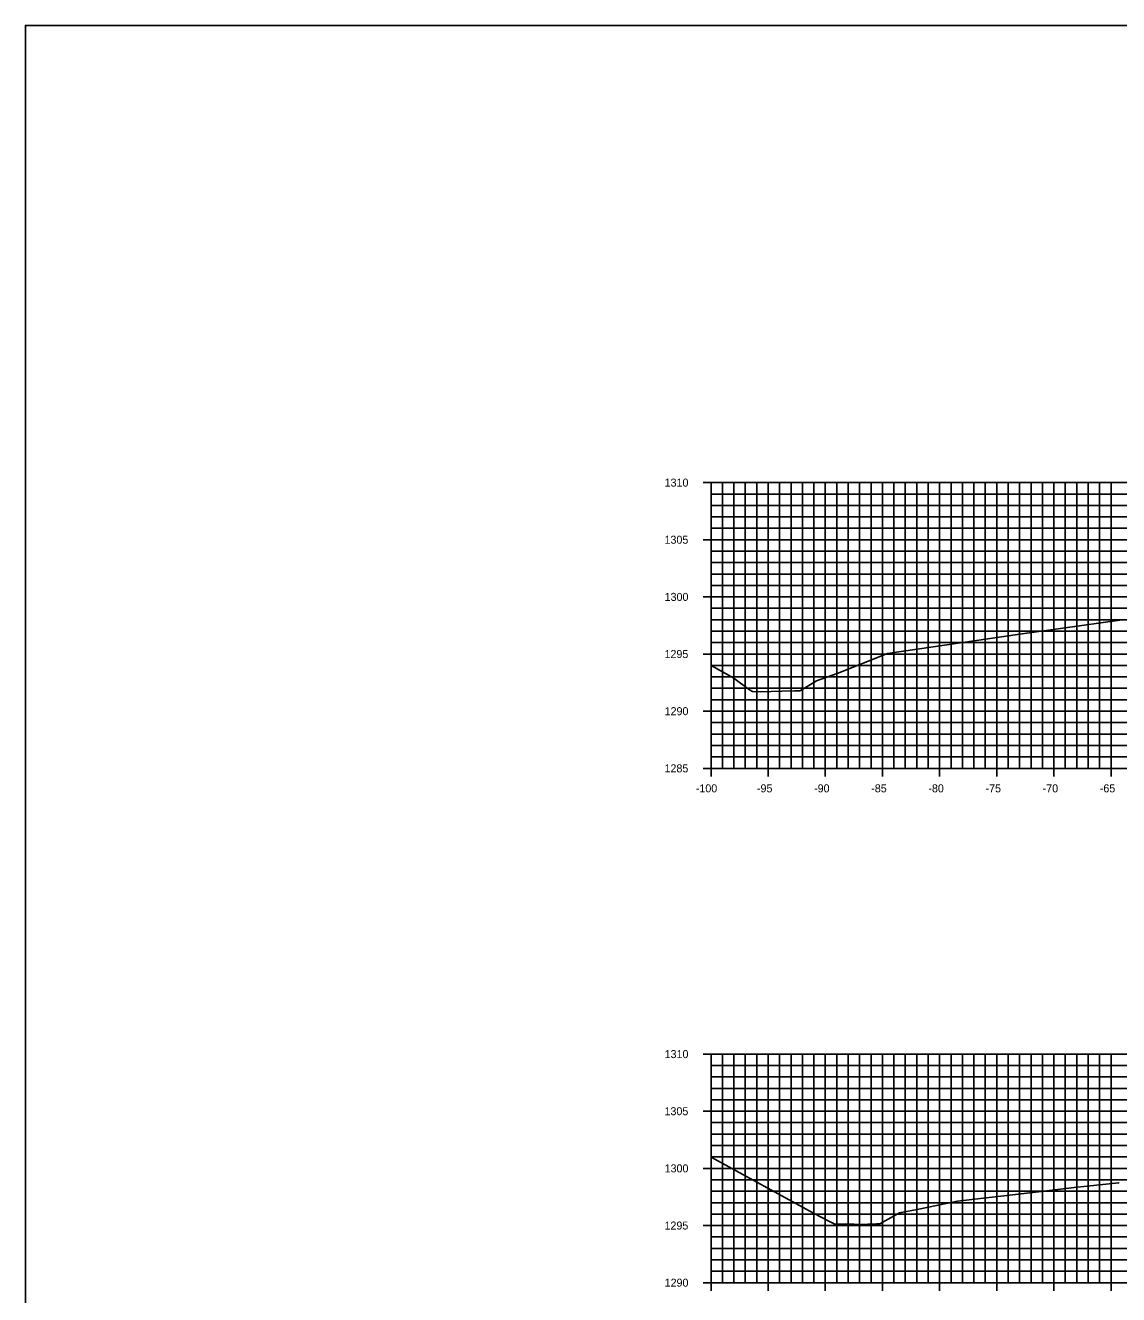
# Model space of a CAD drawing. Extents: x 674939 to 678919, y 750652 to 765176.
# Drawn here: x 678578.5 to 678674.2, y 754481.5 to 754592.6 of the extents above; entities that cross this region are included whole.
import ezdxf

# ---------------------------------------------------------------- set-up
doc = ezdxf.new("R2010")
doc.units = 0
for name, color, linetype in [('R_Axis', 7, 'Continuous'), ('R_Axis Annot', 7, 'Continuous'), ('R_Exist Surface', 7, 'Continuous'), ('R_Grid', 7, 'Continuous'), ('R_No Plot', 7, 'Continuous')]:
    doc.layers.add(name, color=color, linetype=linetype)

msp = doc.modelspace()

# ---------------------------------------------------------------- linework, layer by layer
at = {"layer": 'R_Axis'}
for p, q in [((678637.83, 754552.55), (678639.23, 754552.55)), ((678638.53, 754527.55), (678638.53, 754552.55)), ((678638.53, 754551.55), (678638.88, 754551.55)), ((678638.53, 754550.55), (678638.88, 754550.55)), ((678638.53, 754549.55), (678638.88, 754549.55)), ((678638.53, 754548.55), (678638.88, 754548.55)), ((678637.83, 754547.55), (678639.23, 754547.55)), ((678638.53, 754546.55), (678638.88, 754546.55)), ((678638.53, 754545.55), (678638.88, 754545.55)), ((678638.53, 754544.55), (678638.88, 754544.55)), ((678638.53, 754543.55), (678638.88, 754543.55)), ((678637.83, 754542.55), (678639.23, 754542.55)), ((678638.53, 754541.55), (678638.88, 754541.55)), ((678638.53, 754540.55), (678638.88, 754540.55)), ((678638.53, 754539.55), (678638.88, 754539.55)), ((678638.53, 754538.55), (678638.88, 754538.55)), ((678637.83, 754537.55), (678639.23, 754537.55)), ((678638.53, 754536.55), (678638.88, 754536.55)), ((678638.53, 754535.55), (678638.88, 754535.55)), ((678638.53, 754534.55), (678638.88, 754534.55)), ((678638.53, 754533.55), (678638.88, 754533.55)), ((678637.83, 754532.55), (678639.23, 754532.55)), ((678638.53, 754531.55), (678638.88, 754531.55)), ((678638.53, 754530.55), (678638.88, 754530.55)), ((678638.53, 754529.55), (678638.88, 754529.55)), ((678638.53, 754528.55), (678638.88, 754528.55)), ((678638.53, 754526.85), (678638.53, 754528.25)), ((678643.53, 754526.85), (678643.53, 754528.25)), ((678648.53, 754526.85), (678648.53, 754528.25)), ((678653.53, 754526.85), (678653.53, 754528.25)), ((678658.53, 754526.85), (678658.53, 754528.25)), ((678663.53, 754526.85), (678663.53, 754528.25)), ((678668.53, 754526.85), (678668.53, 754528.25)), ((678673.53, 754526.85), (678673.53, 754528.25)), ((678637.83, 754527.55), (678639.23, 754527.55)), ((678638.53, 754527.55), (678838.53, 754527.55)), ((678637.83, 754502.55), (678639.23, 754502.55)), ((678638.53, 754482.55), (678638.53, 754502.55)), ((678638.53, 754501.55), (678638.88, 754501.55)), ((678638.53, 754500.55), (678638.88, 754500.55)), ((678638.53, 754499.55), (678638.88, 754499.55)), ((678638.53, 754498.55), (678638.88, 754498.55)), ((678637.83, 754497.55), (678639.23, 754497.55)), ((678638.53, 754496.55), (678638.88, 754496.55)), ((678638.53, 754495.55), (678638.88, 754495.55)), ((678638.53, 754494.55), (678638.88, 754494.55)), ((678638.53, 754493.55), (678638.88, 754493.55)), ((678637.83, 754492.55), (678639.23, 754492.55)), ((678638.53, 754491.55), (678638.88, 754491.55)), ((678638.53, 754490.55), (678638.88, 754490.55)), ((678638.53, 754489.55), (678638.88, 754489.55)), ((678638.53, 754488.55), (678638.88, 754488.55)), ((678637.83, 754487.55), (678639.23, 754487.55)), ((678638.53, 754486.55), (678638.88, 754486.55)), ((678638.53, 754485.55), (678638.88, 754485.55)), ((678638.53, 754484.55), (678638.88, 754484.55)), ((678638.53, 754483.55), (678638.88, 754483.55)), ((678638.53, 754481.85), (678638.53, 754483.25)), ((678643.53, 754481.85), (678643.53, 754483.25)), ((678648.53, 754481.85), (678648.53, 754483.25)), ((678653.53, 754481.85), (678653.53, 754483.25)), ((678658.53, 754481.85), (678658.53, 754483.25)), ((678663.53, 754481.85), (678663.53, 754483.25)), ((678668.53, 754481.85), (678668.53, 754483.25)), ((678673.53, 754481.85), (678673.53, 754483.25)), ((678637.83, 754482.55), (678639.23, 754482.55)), ((678638.53, 754482.55), (678838.53, 754482.55))]:
    msp.add_line(p, q, dxfattribs=at)
at = {"layer": 'R_Exist Surface'}
for points in [[(678638.53, 754536.55), (678640.52, 754535.43), (678641.9, 754534.43), (678642.16, 754534.27), (678642.85, 754534.24), (678644.72, 754534.31), (678645.82, 754534.32), (678646.29, 754534.33), (678646.57, 754534.49), (678647.75, 754535.2), (678649.58, 754535.85), (678653.98, 754537.6), (678665.56, 754539.3), (678670.76, 754540.03), (678672.84, 754540.31), (678674.3, 754540.51)], [(678638.53, 754493.53), (678647.5, 754488.62), (678648.9, 754487.9), (678649.31, 754487.69), (678651.05, 754487.66), (678651.48, 754487.65), (678653.02, 754487.69), (678653.29, 754487.7), (678654.77, 754488.52), (678655.01, 754488.65), (678656.58, 754488.96), (678660.09, 754489.67), (678667.19, 754490.51), (678670.3, 754490.88), (678671.45, 754491), (678674.18, 754491.28), (678674.25, 754491.27)]]:
    msp.add_lwpolyline(points, dxfattribs=at)
at = {"layer": 'R_Grid'}
for p, q in [((678638.53, 754552.55), (678838.53, 754552.55)), ((678638.53, 754527.55), (678638.53, 754552.55)), ((678638.53, 754551.55), (678838.53, 754551.55)), ((678639.53, 754527.55), (678639.53, 754552.55)), ((678640.53, 754527.55), (678640.53, 754552.55)), ((678641.53, 754527.55), (678641.53, 754552.55)), ((678642.53, 754527.55), (678642.53, 754552.55)), ((678643.53, 754527.55), (678643.53, 754552.55)), ((678644.53, 754527.55), (678644.53, 754552.55)), ((678645.53, 754527.55), (678645.53, 754552.55)), ((678646.53, 754527.55), (678646.53, 754552.55)), ((678647.53, 754527.55), (678647.53, 754552.55)), ((678648.53, 754527.55), (678648.53, 754552.55)), ((678649.53, 754527.55), (678649.53, 754552.55)), ((678650.53, 754527.55), (678650.53, 754552.55)), ((678651.53, 754527.55), (678651.53, 754552.55)), ((678652.53, 754527.55), (678652.53, 754552.55)), ((678653.53, 754527.55), (678653.53, 754552.55)), ((678654.53, 754527.55), (678654.53, 754552.55)), ((678655.53, 754527.55), (678655.53, 754552.55)), ((678656.53, 754527.55), (678656.53, 754552.55)), ((678657.53, 754527.55), (678657.53, 754552.55)), ((678658.53, 754527.55), (678658.53, 754552.55)), ((678659.53, 754527.55), (678659.53, 754552.55)), ((678660.53, 754527.55), (678660.53, 754552.55)), ((678661.53, 754527.55), (678661.53, 754552.55)), ((678662.53, 754527.55), (678662.53, 754552.55)), ((678663.53, 754527.55), (678663.53, 754552.55)), ((678664.53, 754527.55), (678664.53, 754552.55)), ((678665.53, 754527.55), (678665.53, 754552.55)), ((678666.53, 754527.55), (678666.53, 754552.55)), ((678667.53, 754527.55), (678667.53, 754552.55)), ((678668.53, 754527.55), (678668.53, 754552.55)), ((678669.53, 754527.55), (678669.53, 754552.55)), ((678670.53, 754527.55), (678670.53, 754552.55)), ((678671.53, 754527.55), (678671.53, 754552.55)), ((678672.53, 754527.55), (678672.53, 754552.55)), ((678673.53, 754527.55), (678673.53, 754552.55)), ((678638.53, 754550.55), (678838.53, 754550.55)), ((678638.53, 754549.55), (678838.53, 754549.55)), ((678638.53, 754548.55), (678838.53, 754548.55)), ((678638.53, 754547.55), (678838.53, 754547.55)), ((678638.53, 754546.55), (678838.53, 754546.55)), ((678638.53, 754545.55), (678838.53, 754545.55)), ((678638.53, 754544.55), (678838.53, 754544.55)), ((678638.53, 754543.55), (678838.53, 754543.55)), ((678638.53, 754542.55), (678838.53, 754542.55)), ((678638.53, 754541.55), (678838.53, 754541.55)), ((678638.53, 754540.55), (678838.53, 754540.55)), ((678638.53, 754539.55), (678838.53, 754539.55)), ((678638.53, 754538.55), (678838.53, 754538.55)), ((678638.53, 754537.55), (678838.53, 754537.55)), ((678638.53, 754536.55), (678838.53, 754536.55)), ((678638.53, 754535.55), (678838.53, 754535.55)), ((678638.53, 754534.55), (678838.53, 754534.55)), ((678638.53, 754533.55), (678838.53, 754533.55)), ((678638.53, 754532.55), (678838.53, 754532.55)), ((678638.53, 754531.55), (678838.53, 754531.55)), ((678638.53, 754530.55), (678838.53, 754530.55)), ((678638.53, 754529.55), (678838.53, 754529.55)), ((678638.53, 754528.55), (678838.53, 754528.55)), ((678638.53, 754527.55), (678838.53, 754527.55)), ((678638.53, 754502.55), (678838.53, 754502.55)), ((678638.53, 754482.55), (678638.53, 754502.55)), ((678639.53, 754482.55), (678639.53, 754502.55)), ((678640.53, 754482.55), (678640.53, 754502.55)), ((678641.53, 754482.55), (678641.53, 754502.55)), ((678642.53, 754482.55), (678642.53, 754502.55)), ((678643.53, 754482.55), (678643.53, 754502.55)), ((678644.53, 754482.55), (678644.53, 754502.55)), ((678645.53, 754482.55), (678645.53, 754502.55)), ((678646.53, 754482.55), (678646.53, 754502.55)), ((678647.53, 754482.55), (678647.53, 754502.55)), ((678648.53, 754482.55), (678648.53, 754502.55)), ((678649.53, 754482.55), (678649.53, 754502.55)), ((678650.53, 754482.55), (678650.53, 754502.55)), ((678651.53, 754482.55), (678651.53, 754502.55)), ((678652.53, 754482.55), (678652.53, 754502.55)), ((678653.53, 754482.55), (678653.53, 754502.55)), ((678654.53, 754482.55), (678654.53, 754502.55)), ((678655.53, 754482.55), (678655.53, 754502.55)), ((678656.53, 754482.55), (678656.53, 754502.55)), ((678657.53, 754482.55), (678657.53, 754502.55)), ((678658.53, 754482.55), (678658.53, 754502.55)), ((678659.53, 754482.55), (678659.53, 754502.55)), ((678660.53, 754482.55), (678660.53, 754502.55)), ((678661.53, 754482.55), (678661.53, 754502.55)), ((678662.53, 754482.55), (678662.53, 754502.55)), ((678663.53, 754482.55), (678663.53, 754502.55)), ((678664.53, 754482.55), (678664.53, 754502.55)), ((678665.53, 754482.55), (678665.53, 754502.55)), ((678666.53, 754482.55), (678666.53, 754502.55)), ((678667.53, 754482.55), (678667.53, 754502.55)), ((678668.53, 754482.55), (678668.53, 754502.55)), ((678669.53, 754482.55), (678669.53, 754502.55)), ((678670.53, 754482.55), (678670.53, 754502.55)), ((678671.53, 754482.55), (678671.53, 754502.55)), ((678672.53, 754482.55), (678672.53, 754502.55)), ((678673.53, 754482.55), (678673.53, 754502.55)), ((678638.53, 754501.55), (678838.53, 754501.55)), ((678638.53, 754500.55), (678838.53, 754500.55)), ((678638.53, 754499.55), (678838.53, 754499.55)), ((678638.53, 754498.55), (678838.53, 754498.55)), ((678638.53, 754497.55), (678838.53, 754497.55)), ((678638.53, 754496.55), (678838.53, 754496.55)), ((678638.53, 754495.55), (678838.53, 754495.55)), ((678638.53, 754494.55), (678838.53, 754494.55)), ((678638.53, 754493.55), (678838.53, 754493.55)), ((678638.53, 754492.55), (678838.53, 754492.55)), ((678638.53, 754491.55), (678838.53, 754491.55)), ((678638.53, 754490.55), (678838.53, 754490.55)), ((678638.53, 754489.55), (678838.53, 754489.55)), ((678638.53, 754488.55), (678838.53, 754488.55)), ((678638.53, 754487.55), (678838.53, 754487.55)), ((678638.53, 754486.55), (678838.53, 754486.55)), ((678638.53, 754485.55), (678838.53, 754485.55)), ((678638.53, 754484.55), (678838.53, 754484.55)), ((678638.53, 754483.55), (678838.53, 754483.55)), ((678638.53, 754482.55), (678838.53, 754482.55))]:
    msp.add_line(p, q, dxfattribs=at)
at = {"layer": 'R_No Plot'}
msp.add_lwpolyline([(678578.53, 754372.55), (678918.53, 754372.55), (678918.53, 754592.55), (678578.53, 754592.55)], close=True, dxfattribs=at)

# ---------------------------------------------------------------- texts
at = {"layer": 'R_Axis Annot'}
for s, p in [('1310', (678634.47, 754552.2)), ('1305', (678634.46, 754547.2)), ('1300', (678634.47, 754542.2)), ('1295', (678634.46, 754537.2)), ('1290', (678634.47, 754532.2)), ('1285', (678634.46, 754527.2)), ('-100', (678637.2, 754525.45)), ('-95', (678642.55, 754525.45)), ('-90', (678647.55, 754525.45)), ('-85', (678652.55, 754525.45)), ('-80', (678657.55, 754525.45)), ('-75', (678662.55, 754525.45)), ('-70', (678667.55, 754525.45)), ('-65', (678672.55, 754525.45)), ('1310', (678634.47, 754502.2)), ('1305', (678634.46, 754497.2)), ('1300', (678634.47, 754492.2)), ('1295', (678634.46, 754487.2)), ('1290', (678634.47, 754482.2))]:
    msp.add_text(s, height=0.7, dxfattribs=at).set_placement(p)

doc.saveas('drawing.dxf')
